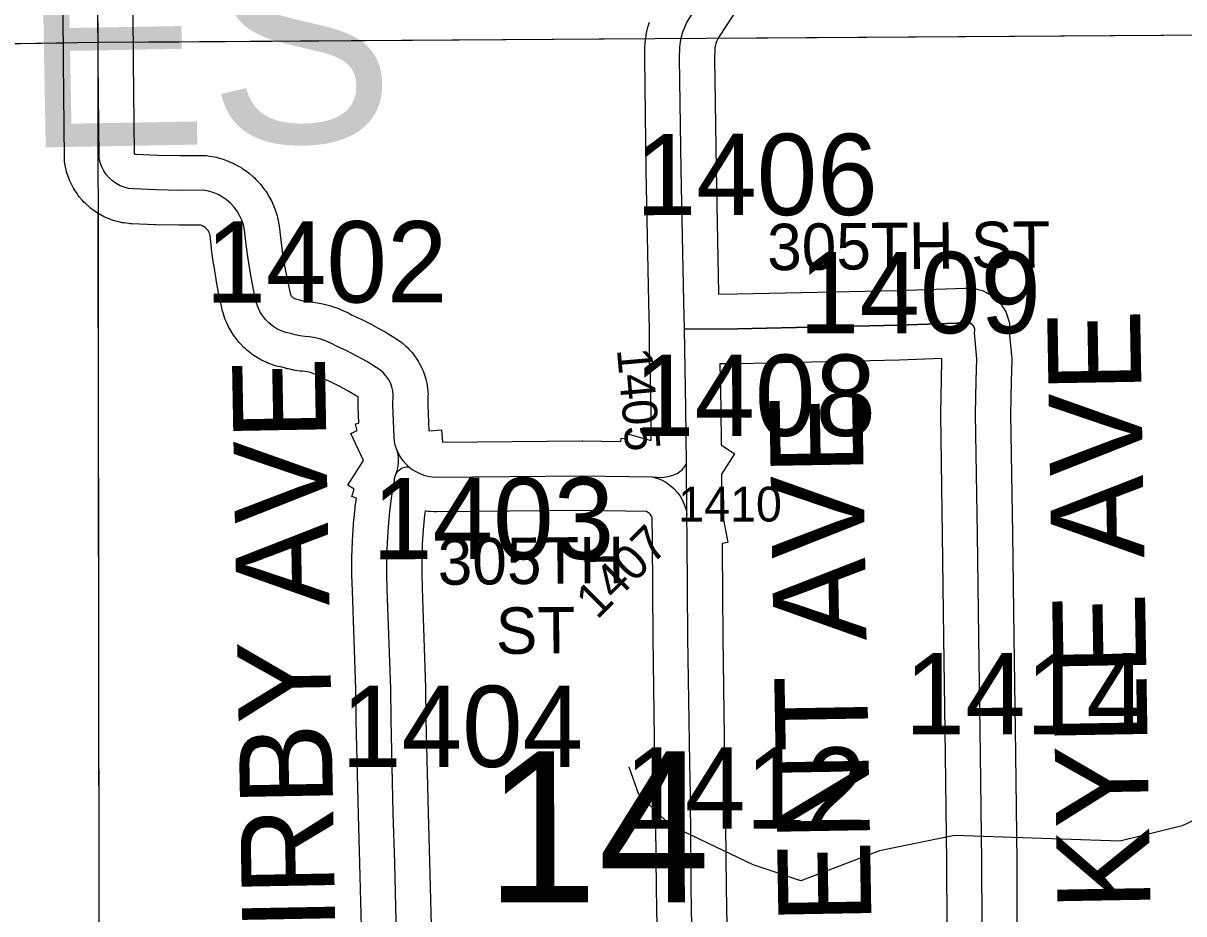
# Model space of a CAD drawing. Extents: x 23.6 to 68.7, y -63 to -29.
# Drawn here: x 42.709 to 43.707, y -54.397 to -53.63 of the extents above; entities that cross this region are included whole.
import ezdxf

# ---------------------------------------------------------------- set-up
doc = ezdxf.new("R2010")
doc.units = 0
for name, color, linetype in [('tdCoHydroRiver', 7, 'Continuous'), ('tdCoSecRdNmbr', 7, 'Continuous'), ('tdCoSecRdTxt', 7, 'Continuous'), ('tdCoSecRteBand', 7, 'Continuous'), ('tdCoSecRteCL', 7, 'Continuous'), ('tdCoSectLine', 7, 'Continuous'), ('tdCoSectLinePart', 7, 'Continuous'), ('tdCoSectNmbr', 7, 'Continuous'), ('tdCoSurfEarth', 7, 'Continuous'), ('tdCoSurfGravel', 7, 'Continuous'), ('tdCoTwpNameTxt', 7, 'Continuous')]:
    doc.layers.add(name, color=color, linetype=linetype)

msp = doc.modelspace()

# ---------------------------------------------------------------- linework, layer by layer
at = {"layer": 'tdCoHydroRiver'}
msp.add_lwpolyline([(44.12251, -54.17382), (44.11301, -54.17075), (44.10818, -54.16133), (44.09544, -54.14882), (44.07017, -54.14748), (44.03407, -54.16993), (44.00251, -54.17023), (43.98197, -54.16884), (43.95055, -54.18493), (43.91751, -54.19629), (43.86547, -54.20152), (43.83561, -54.21602), (43.78411, -54.27807), (43.75274, -54.29889), (43.70559, -54.32144), (43.65205, -54.33458), (43.50993, -54.32961), (43.44534, -54.34286), (43.3777, -54.36876), (43.33653, -54.35494), (43.26517, -54.32089), (43.23808, -54.29432), (43.22996, -54.27071)], dxfattribs=at)
at = {"layer": 'tdCoSecRteBand'}
for points in [[(43.33282, -53.60246), (43.3074, -53.64164), (43.30615, -53.64379), (43.3053, -53.64556), (43.3046, -53.6474), (43.30405, -53.64928), (43.30366, -53.65121), (43.30346, -53.65286), (43.30333, -53.66039), (43.30464, -53.75601), (43.30681, -53.86306), (43.30681, -53.86306), (43.30682, -53.86351), (43.32285, -53.86345), (43.46066, -53.86034), (43.51886, -53.85837), (43.51891, -53.85837), (43.51897, -53.85837), (43.52063, -53.85832), (43.52455, -53.8582), (43.52837, -53.8591), (43.53, -53.85948), (43.53381, -53.86037), (43.53727, -53.86221), (43.53875, -53.863), (43.54221, -53.86484), (43.54508, -53.86752), (43.5463, -53.86865), (43.54917, -53.87133), (43.55125, -53.87465), (43.55214, -53.87606), (43.55423, -53.87938), (43.55539, -53.88313), (43.55588, -53.88472), (43.55705, -53.88846), (43.55721, -53.89238), (43.55728, -53.89405), (43.55744, -53.89797), (43.55726, -53.89878), (43.55894, -53.91641), (43.55911, -53.91823), (43.55907, -53.92005), (43.55857, -53.93874), (43.55793, -53.96704), (43.55957, -54.06971), (43.55957, -54.06975), (43.55957, -54.0698), (43.56072, -54.15839), (43.5622, -54.25947), (43.5622, -54.2595), (43.5622, -54.25954), (43.56335, -54.3521), (43.56335, -54.35224), (43.56335, -54.35238), (43.56351, -54.40688)], [(43.00003, -54.43004), (42.99822, -54.35387), (42.99691, -54.31173), (42.99691, -54.3116), (42.9969, -54.31147), (42.99509, -54.23058), (42.99509, -54.23043), (42.99509, -54.23028), (42.99476, -54.20398), (42.99182, -54.11899), (42.99182, -54.11894), (42.99181, -54.11889), (42.99139, -54.10541), (42.99138, -54.10493), (42.99138, -54.10445), (42.99139, -54.09096), (42.99139, -54.09048), (42.9914, -54.09), (42.99184, -54.07652), (42.99186, -54.07604), (42.99189, -54.07556), (42.99276, -54.0621), (42.99279, -54.06162), (42.99284, -54.06114), (42.99414, -54.04771), (42.99418, -54.04724), (42.99424, -54.04676), (42.99523, -54.03913), (42.9913, -54.03783), (42.99338, -54.03153), (42.98778, -54.02798), (43.00123, -54.0068), (42.99045, -53.98342), (42.9958, -53.98095), (42.99455, -53.97519), (42.99718, -53.97462), (42.99666, -53.96022), (42.99663, -53.95939), (42.99665, -53.95856), (42.99676, -53.95241), (42.99629, -53.9521), (42.98883, -53.94748), (42.98151, -53.94336), (42.97401, -53.93957), (42.96576, -53.93583), (42.96475, -53.93537), (42.96377, -53.93484), (42.96046, -53.93303), (42.95811, -53.93198), (42.95569, -53.93113), (42.95321, -53.93048), (42.95124, -53.93012), (42.94891, -53.92998), (42.94779, -53.92992), (42.94668, -53.92977), (42.94262, -53.92922), (42.9415, -53.92907), (42.94041, -53.92883), (42.93639, -53.92798), (42.9353, -53.92775), (42.93422, -53.92744), (42.9312, -53.92656), (42.92801, -53.92584), (42.92632, -53.92546), (42.92468, -53.92489), (42.92069, -53.9235), (42.91905, -53.92293), (42.91749, -53.92218), (42.91368, -53.92033), (42.91212, -53.91958), (42.91066, -53.91865), (42.90709, -53.91638), (42.90563, -53.91545), (42.90428, -53.91436), (42.901, -53.9117), (42.89965, -53.91061), (42.89844, -53.90937), (42.89548, -53.90634), (42.89427, -53.90511), (42.89321, -53.90374), (42.89062, -53.90039), (42.88956, -53.89902), (42.88866, -53.89754), (42.88648, -53.89392), (42.88558, -53.89243), (42.88486, -53.89086), (42.8831, -53.88701), (42.88238, -53.88543), (42.88185, -53.88379), (42.88055, -53.87976), (42.88009, -53.87834), (42.87977, -53.87688), (42.8771, -53.86453), (42.87701, -53.86415), (42.87694, -53.86378), (42.87458, -53.85136), (42.87451, -53.85099), (42.87445, -53.85061), (42.87241, -53.83814), (42.87235, -53.83776), (42.8723, -53.83738), (42.87058, -53.82486), (42.87052, -53.82448), (42.87048, -53.8241), (42.86926, -53.81311), (42.869, -53.81194), (42.86863, -53.81083), (42.86814, -53.80976), (42.86754, -53.80876), (42.86684, -53.80782), (42.86604, -53.80697), (42.86516, -53.8062), (42.8642, -53.80554), (42.86317, -53.80498), (42.86209, -53.80453), (42.86097, -53.8042), (42.8609, -53.80419), (42.84344, -53.80423), (42.84313, -53.80423), (42.84281, -53.80422), (42.82264, -53.80384), (42.82232, -53.80383), (42.822, -53.80382), (42.80185, -53.80301), (42.80059, -53.80296), (42.79934, -53.8028), (42.79549, -53.80232), (42.79365, -53.80209), (42.79186, -53.80164), (42.7881, -53.80069), (42.7863, -53.80024), (42.78458, -53.79956), (42.78096, -53.79816), (42.77924, -53.79749), (42.7776, -53.79661), (42.77419, -53.79477), (42.77256, -53.79389), (42.77105, -53.79282), (42.76789, -53.79057), (42.76638, -53.7895), (42.76501, -53.78825), (42.76216, -53.78563), (42.76079, -53.78438), (42.75959, -53.78297), (42.75707, -53.78002), (42.75587, -53.77861), (42.75485, -53.77706), (42.75272, -53.77383), (42.7517, -53.77228), (42.75087, -53.77062), (42.74916, -53.76715), (42.74833, -53.76549), (42.74772, -53.76374), (42.74645, -53.76008), (42.74583, -53.75833), (42.74544, -53.75652), (42.74463, -53.75273), (42.74398, -53.74975), (42.74395, -53.7467), (42.74313, -53.66384), (42.74313, -53.66381), (42.74313, -53.66377), (42.74305, -53.65404), (42.74267, -53.60524)], [(42.80267, -53.60461), (42.80305, -53.65357), (42.80313, -53.66327), (42.80391, -53.74248), (42.80392, -53.7425), (42.80403, -53.74262), (42.80416, -53.74274), (42.80429, -53.74283), (42.80444, -53.74291), (42.8046, -53.74297), (42.80476, -53.74301), (42.80551, -53.74311), (42.8241, -53.74386), (42.84363, -53.74423), (42.86349, -53.74418), (42.8662, -53.74418), (42.86887, -53.74466), (42.87318, -53.74544), (42.87476, -53.74572), (42.8763, -53.74617), (42.88051, -53.7474), (42.88205, -53.74786), (42.88353, -53.74847), (42.88758, -53.75014), (42.88907, -53.75076), (42.89048, -53.75153), (42.89432, -53.75362), (42.89573, -53.75439), (42.89705, -53.75531), (42.90065, -53.7578), (42.90197, -53.75872), (42.90319, -53.75977), (42.9065, -53.76263), (42.90772, -53.76368), (42.90881, -53.76486), (42.9118, -53.76806), (42.9129, -53.76924), (42.91386, -53.77052), (42.91649, -53.77402), (42.91746, -53.77531), (42.91828, -53.77669), (42.92052, -53.78045), (42.92134, -53.78183), (42.92201, -53.78329), (42.92384, -53.78728), (42.92451, -53.78874), (42.92502, -53.79026), (42.92641, -53.79441), (42.92692, -53.79594), (42.92726, -53.79751), (42.9282, -53.80179), (42.92854, -53.80333), (42.92871, -53.8049), (42.93007, -53.81707), (42.93169, -53.82883), (42.9336, -53.84054), (42.93582, -53.8522), (42.93809, -53.86271), (42.9384, -53.86367), (42.93872, -53.86437), (42.93912, -53.86503), (42.93959, -53.86563), (42.94013, -53.86618), (42.94073, -53.86667), (42.94137, -53.86708), (42.94207, -53.86741), (42.94279, -53.86767), (42.94523, -53.86821), (42.94617, -53.86842), (42.94709, -53.86869), (42.94995, -53.86952), (42.95177, -53.86991), (42.95361, -53.87016), (42.95658, -53.87034), (42.95835, -53.87044), (42.96009, -53.87075), (42.965, -53.87163), (42.96619, -53.87185), (42.96735, -53.87216), (42.97217, -53.87343), (42.97334, -53.87373), (42.97448, -53.87414), (42.97918, -53.87579), (42.98032, -53.87619), (42.98143, -53.87668), (42.98598, -53.87871), (42.98708, -53.8792), (42.98814, -53.87978), (42.99154, -53.88164), (42.99936, -53.88518), (42.99995, -53.88545), (43.00053, -53.88574), (43.00918, -53.89012), (43.00976, -53.89042), (43.01033, -53.89073), (43.01878, -53.89548), (43.01935, -53.8958), (43.0199, -53.89614), (43.02815, -53.90125), (43.02838, -53.9014), (43.02862, -53.90155), (43.03168, -53.90353), (43.03331, -53.90458), (43.03479, -53.90584), (43.03757, -53.90819), (43.03904, -53.90944), (43.04035, -53.91087), (43.0428, -53.91357), (43.04411, -53.915), (43.04522, -53.91659), (43.04731, -53.91958), (43.04842, -53.92116), (43.04932, -53.92288), (43.051, -53.92611), (43.0519, -53.92783), (43.05257, -53.92965), (43.05382, -53.93307), (43.05449, -53.93489), (43.05492, -53.93678), (43.05572, -53.94033), (43.05615, -53.94222), (43.05633, -53.94416), (43.05667, -53.94778), (43.05683, -53.94947), (43.0568, -53.95117), (43.05665, -53.95889), (43.05746, -53.98114), (43.06856, -53.9805), (43.06917, -53.99107)], [(43.06917, -53.99107), (43.18946, -53.98997), (43.1898, -53.98997), (43.19014, -53.98997), (43.22272, -53.99042), (43.22306, -53.98754), (43.22725, -53.98803), (43.22837, -53.98395), (43.24895, -53.98957), (43.24886, -53.98009), (43.24868, -53.96253), (43.24795, -53.92373), (43.24749, -53.92373), (43.24739, -53.89396), (43.24695, -53.87071), (43.24465, -53.75712), (43.24464, -53.75702), (43.24464, -53.75693), (43.24333, -53.66075), (43.24332, -53.66029), (43.24333, -53.65982), (43.24349, -53.65029), (43.24352, -53.64875), (43.2437, -53.64723), (43.24423, -53.64284), (43.24438, -53.64162), (43.24462, -53.64042), (43.2455, -53.63609), (43.24575, -53.63489), (43.24609, -53.63371), (43.24733, -53.62947)], [(43.50352, -54.40731), (43.50335, -54.3527), (43.5022, -54.26032), (43.50072, -54.15924), (43.50072, -54.15922), (43.50072, -54.15919), (43.49957, -54.07062), (43.49793, -53.96742), (43.49792, -53.96684), (43.49793, -53.96626), (43.49859, -53.93732), (43.49859, -53.93727), (43.49859, -53.93722), (43.49904, -53.9203), (43.49892, -53.91908), (43.46252, -53.92031), (43.46235, -53.92032), (43.46218, -53.92032), (43.32392, -53.92345), (43.32364, -53.92345), (43.32335, -53.92345), (43.30795, -53.92351), (43.30867, -53.96153), (43.30867, -53.96166), (43.30867, -53.96179), (43.30899, -53.99339), (43.32066, -54.00098), (43.30925, -54.01854), (43.30958, -54.05056), (43.31464, -54.07744), (43.30986, -54.07834), (43.30991, -54.08321), (43.30988, -54.08321), (43.31039, -54.15881), (43.31203, -54.26649), (43.31253, -54.29341), (43.31253, -54.29353), (43.31253, -54.29365), (43.31335, -54.3743), (43.31384, -54.40743)], [(43.25385, -54.40833), (43.25336, -54.37512), (43.25336, -54.37505), (43.25336, -54.37498), (43.25253, -54.29438), (43.25204, -54.26754), (43.25204, -54.26749), (43.25204, -54.26745), (43.2504, -54.1596), (43.2504, -54.15947), (43.2504, -54.15935), (43.24983, -54.075), (43.24964, -54.05647), (43.24936, -54.05557), (43.24898, -54.05469), (43.2485, -54.05386), (43.24794, -54.05309), (43.24729, -54.05239), (43.24657, -54.05177), (43.24578, -54.05123), (43.24494, -54.05078), (43.24482, -54.05073), (43.18966, -54.04997), (43.06424, -54.05112), (43.06317, -54.05113), (43.06211, -54.05106), (43.05843, -54.05083), (43.05693, -54.05074), (43.05545, -54.0505), (43.05428, -54.05031), (43.05381, -54.05398), (43.0526, -54.06645), (43.05179, -54.07895), (43.05139, -54.09148), (43.05138, -54.10401), (43.05178, -54.11696), (43.05474, -54.20224), (43.05475, -54.20257), (43.05476, -54.20291), (43.05508, -54.22939), (43.05688, -54.31), (43.0582, -54.35212), (43.0582, -54.35223), (43.0582, -54.35234), (43.06001, -54.42856)]]:
    msp.add_lwpolyline(points, dxfattribs=at)
at = {"layer": 'tdCoSecRteCL'}
msp.add_line((43.27961, -54.05351), (43.27916, -54.00978), dxfattribs=at)
for points in [[(43.27738, -53.89362), (43.27694, -53.87012), (43.27464, -53.75652), (43.27333, -53.66034), (43.27349, -53.6508), (43.27402, -53.64642), (43.2749, -53.64209), (43.27613, -53.63784), (43.27771, -53.63372), (43.27962, -53.62973), (43.28184, -53.62591), (43.30765, -53.58613), (43.3282, -53.55358), (43.3306, -53.54874), (43.33258, -53.54372), (43.33413, -53.53854), (43.33524, -53.53326), (43.3359, -53.5279), (43.3361, -53.5225), (43.33692, -53.46989), (43.33527, -53.43208), (43.33379, -53.40035), (43.33396, -53.3968)], [(43.03025, -53.99811), (43.02896, -53.99432), (43.02808, -53.99041), (43.02763, -53.98643), (43.02664, -53.95914), (43.02681, -53.95059), (43.02646, -53.94696), (43.02566, -53.94341), (43.0244, -53.93999), (43.02272, -53.93676), (43.02063, -53.93378), (43.01818, -53.93108), (43.0154, -53.92873), (43.01234, -53.92675), (43.00409, -53.92164), (42.99563, -53.91689), (42.98698, -53.91251), (42.97814, -53.9085), (42.97377, -53.90612), (42.96922, -53.90409), (42.96452, -53.90243), (42.9597, -53.90116), (42.9548, -53.90028), (42.9507, -53.90004), (42.94664, -53.89949), (42.94262, -53.89864), (42.93868, -53.89749), (42.93455, -53.89656), (42.93056, -53.89517), (42.92675, -53.89333), (42.92318, -53.89106), (42.91989, -53.88839), (42.91693, -53.88537), (42.91434, -53.88202), (42.91215, -53.8784), (42.91039, -53.87455), (42.90909, -53.87053), (42.90642, -53.85818), (42.90406, -53.84576), (42.90202, -53.83329), (42.9003, -53.82077), (42.8989, -53.80822), (42.89796, -53.80394), (42.89657, -53.79978), (42.89474, -53.7958), (42.8925, -53.79203), (42.88987, -53.78853), (42.88688, -53.78533), (42.88357, -53.78246), (42.87997, -53.77996), (42.87612, -53.77787), (42.87207, -53.77619), (42.86786, -53.77496), (42.86355, -53.77418), (42.84338, -53.77423), (42.82321, -53.77384), (42.80305, -53.77303), (42.79921, -53.77255), (42.79545, -53.7716), (42.79184, -53.7702), (42.78843, -53.76836), (42.78527, -53.76612), (42.78241, -53.7635), (42.7799, -53.76055), (42.77776, -53.75732), (42.77605, -53.75385), (42.77477, -53.75019), (42.77395, -53.7464), (42.77313, -53.66354), (42.77305, -53.6538), (42.77267, -53.60485)], [(43.53513, -54.51847), (43.53368, -54.50471), (43.53467, -54.46657), (43.53352, -54.40722), (43.53335, -54.35247), (43.5322, -54.25991), (43.53072, -54.1588), (43.52957, -54.07019), (43.52793, -53.96694), (43.52858, -53.93801), (43.52908, -53.91926), (43.52694, -53.89691), (43.5273, -53.89528), (43.52723, -53.89361), (43.52674, -53.89202), (43.52585, -53.89061), (43.52463, -53.88947), (43.52316, -53.88869), (43.52154, -53.88831), (43.51987, -53.88836), (43.46151, -53.89033), (43.32324, -53.89345), (43.27738, -53.89362)], [(43.27916, -54.00978), (43.27867, -53.9621), (43.27738, -53.89362)], [(43.02919, -54.01873), (43.03028, -54.01541), (43.03102, -54.01199), (43.03138, -54.00851), (43.03138, -54.00501), (43.031, -54.00153), (43.03025, -53.99811)], [(43.04034, -54.01218), (43.0378, -54.00977), (43.03551, -54.00714), (43.03347, -54.0043), (43.03172, -54.00128), (43.03025, -53.99811)], [(43.02919, -54.01873), (43.0304, -54.01681), (43.03196, -54.01516), (43.0338, -54.01383), (43.03586, -54.01287), (43.03807, -54.01231), (43.04034, -54.01218)], [(43.04034, -54.01218), (43.04324, -54.01444), (43.04636, -54.0164), (43.04965, -54.01804), (43.0531, -54.01935), (43.05665, -54.0203), (43.06029, -54.02089), (43.06396, -54.02112), (43.18973, -54.01997), (43.24941, -54.02079)], [(43.24941, -54.02079), (43.25348, -54.02126), (43.25758, -54.02131), (43.26166, -54.02093), (43.26568, -54.02013), (43.26845, -54.01923), (43.27107, -54.01796), (43.27349, -54.01635), (43.27567, -54.01442), (43.27757, -54.01222), (43.27916, -54.00978)], [(43.03331, -54.49773), (43.03117, -54.47076), (43.03002, -54.42933), (43.02821, -54.35305), (43.0269, -54.3108), (43.02509, -54.22991), (43.02476, -54.20328), (43.0218, -54.11795), (43.02138, -54.10447), (43.02139, -54.09098), (43.02183, -54.0775), (43.0227, -54.06403), (43.024, -54.05061), (43.02573, -54.03723), (43.02788, -54.02391), (43.02806, -54.02213), (43.02849, -54.02039), (43.02919, -54.01873)], [(43.24941, -54.02079), (43.25357, -54.02193), (43.25758, -54.02352), (43.26138, -54.02555), (43.26494, -54.02799), (43.2682, -54.03081), (43.27112, -54.03398), (43.27367, -54.03746), (43.27582, -54.0412), (43.27754, -54.04515), (43.27881, -54.04928), (43.27961, -54.05351)], [(43.28766, -54.54792), (43.28566, -54.53563), (43.28566, -54.52889), (43.285, -54.48055), (43.28385, -54.40789), (43.28335, -54.37468), (43.28253, -54.29395), (43.28204, -54.26699), (43.28039, -54.15914), (43.27982, -54.07472), (43.27961, -54.05351)]]:
    msp.add_lwpolyline(points, dxfattribs=at)
at = {"layer": 'tdCoSectLine'}
for points in [[(42.75474, -52.64893), (42.77266, -53.6467)], [(42.77266, -53.6467), (43.77472, -53.64016)], [(41.77101, -53.66285), (42.77266, -53.6467)], [(42.77266, -53.6467), (42.77396, -54.64758)]]:
    msp.add_lwpolyline(points, dxfattribs=at)
at = {"layer": 'tdCoSectLinePart'}
for points in [[(43.30635, -53.64322), (43.77472, -53.64016)], [(41.77101, -53.66285), (42.74225, -53.64719)], [(42.80219, -53.64651), (43.24411, -53.64362)], [(42.77285, -53.79406), (42.77387, -54.58212)]]:
    msp.add_lwpolyline(points, dxfattribs=at)
at = {"layer": 'tdCoSurfEarth'}
msp.add_lwpolyline([(43.53513, -54.51847), (43.53368, -54.50471), (43.53467, -54.46657), (43.53352, -54.40722), (43.53335, -54.35247), (43.5322, -54.25991), (43.53072, -54.1588), (43.52957, -54.07019), (43.52793, -53.96694), (43.52858, -53.93801), (43.52908, -53.91926), (43.52694, -53.89691), (43.5273, -53.89528), (43.52723, -53.89361), (43.52674, -53.89202), (43.52585, -53.89061), (43.52463, -53.88947)], dxfattribs=at)
at = {"layer": 'tdCoSurfGravel'}
for points in [[(42.77305, -53.6538), (42.77267, -53.60485), (42.77136, -53.53333), (42.76988, -53.45968), (42.76955, -53.43699), (42.76673, -53.42456), (42.7628, -53.41781), (42.75777, -53.41152), (42.75385, -53.40807), (42.74741, -53.40398), (42.74034, -53.40147), (42.73374, -53.3999), (42.72828, -53.39923)], [(43.2749, -53.64209), (43.27613, -53.63784), (43.27771, -53.63372), (43.27962, -53.62973), (43.28184, -53.62591), (43.30765, -53.58613), (43.3282, -53.55358), (43.3306, -53.54874), (43.33258, -53.54372), (43.33413, -53.53854), (43.33524, -53.53326), (43.3359, -53.5279), (43.3361, -53.5225), (43.33692, -53.46989), (43.33527, -53.43208), (43.33379, -53.40035), (43.33396, -53.3968)], [(43.27738, -53.89362), (43.27694, -53.87012), (43.27464, -53.75652), (43.27333, -53.66034), (43.27349, -53.6508), (43.27402, -53.64642), (43.2749, -53.64209)], [(43.02919, -54.01873), (43.03028, -54.01541), (43.03102, -54.01199), (43.03138, -54.00851), (43.03138, -54.00501), (43.031, -54.00153), (43.03025, -53.99811), (43.02896, -53.99432), (43.02808, -53.99041), (43.02763, -53.98643), (43.02664, -53.95914), (43.02681, -53.95059), (43.02646, -53.94696), (43.02566, -53.94341), (43.0244, -53.93999), (43.02272, -53.93676), (43.02063, -53.93378), (43.01818, -53.93108), (43.0154, -53.92873), (43.01234, -53.92675), (43.00409, -53.92164), (42.99563, -53.91689), (42.98698, -53.91251), (42.97814, -53.9085), (42.97377, -53.90612), (42.96922, -53.90409), (42.96452, -53.90243), (42.9597, -53.90116), (42.9548, -53.90028), (42.9507, -53.90004), (42.94664, -53.89949), (42.94262, -53.89864), (42.93868, -53.89749), (42.93455, -53.89656), (42.93056, -53.89517), (42.92675, -53.89333), (42.92318, -53.89106), (42.91989, -53.88839), (42.91693, -53.88537), (42.91434, -53.88202), (42.91215, -53.8784), (42.91039, -53.87455), (42.90909, -53.87053), (42.90642, -53.85818), (42.90406, -53.84576), (42.90202, -53.83329), (42.9003, -53.82077), (42.8989, -53.80822), (42.89796, -53.80394), (42.89657, -53.79978), (42.89474, -53.7958), (42.8925, -53.79203), (42.88987, -53.78853), (42.88688, -53.78533), (42.88357, -53.78246), (42.87997, -53.77996), (42.87612, -53.77787), (42.87207, -53.77619), (42.86786, -53.77496), (42.86355, -53.77418), (42.84338, -53.77423), (42.82321, -53.77384), (42.80305, -53.77303), (42.79921, -53.77255), (42.79545, -53.7716), (42.79184, -53.7702), (42.78843, -53.76836), (42.78527, -53.76612), (42.78241, -53.7635), (42.7799, -53.76055), (42.77776, -53.75732), (42.77605, -53.75385), (42.77477, -53.75019), (42.77395, -53.7464), (42.77313, -53.66354), (42.77305, -53.6538)], [(43.27738, -53.89362), (43.32324, -53.89345), (43.46151, -53.89033), (43.51987, -53.88836), (43.52154, -53.88831), (43.52316, -53.88869), (43.52463, -53.88947)], [(43.28766, -54.54792), (43.28566, -54.53563), (43.28566, -54.52889), (43.285, -54.48055), (43.28385, -54.40789), (43.28335, -54.37468), (43.28253, -54.29395), (43.28204, -54.26699), (43.28039, -54.15914), (43.27982, -54.07472), (43.27961, -54.05351), (43.27916, -54.00978), (43.27867, -53.9621), (43.27738, -53.89362)], [(43.04034, -54.01218), (43.0378, -54.00977), (43.03551, -54.00714), (43.03347, -54.0043), (43.03172, -54.00128), (43.03025, -53.99811)], [(43.02919, -54.01873), (43.0304, -54.01681), (43.03196, -54.01516), (43.0338, -54.01383), (43.03586, -54.01287), (43.03807, -54.01231), (43.04034, -54.01218), (43.04324, -54.01444), (43.04636, -54.0164), (43.04965, -54.01804), (43.0531, -54.01935), (43.05665, -54.0203), (43.06029, -54.02089), (43.06396, -54.02112), (43.18973, -54.01997), (43.24941, -54.02079), (43.25348, -54.02126), (43.25758, -54.02131), (43.26166, -54.02093), (43.26568, -54.02013), (43.26845, -54.01923), (43.27107, -54.01796), (43.27349, -54.01635), (43.27567, -54.01442), (43.27757, -54.01222), (43.27916, -54.00978)], [(43.03331, -54.49773), (43.03117, -54.47076), (43.03002, -54.42933), (43.02821, -54.35305), (43.0269, -54.3108), (43.02509, -54.22991), (43.02476, -54.20328), (43.0218, -54.11795), (43.02138, -54.10447), (43.02139, -54.09098), (43.02183, -54.0775), (43.0227, -54.06403), (43.024, -54.05061), (43.02573, -54.03723), (43.02788, -54.02391), (43.02806, -54.02213), (43.02849, -54.02039), (43.02919, -54.01873)], [(43.24941, -54.02079), (43.25357, -54.02193), (43.25758, -54.02352), (43.26138, -54.02555), (43.26494, -54.02799), (43.2682, -54.03081), (43.27112, -54.03398), (43.27367, -54.03746), (43.27582, -54.0412), (43.27754, -54.04515), (43.27881, -54.04928), (43.27961, -54.05351)]]:
    msp.add_lwpolyline(points, dxfattribs=at)

# ---------------------------------------------------------------- texts
at = {"layer": 'tdCoSecRdNmbr'}
for s, height, rotation, p in [('1406', 0.07, 0.03372, (43.23554, -53.79559)), ('1402', 0.07, 0.03344, (42.86534, -53.87084)), ('1409', 0.07, 0.03382, (43.37594, -53.89729)), ('1405', 0.03, 275.03238, (43.21931, -53.91101)), ('1408', 0.07, 0.03371, (43.23398, -53.98575)), ('1403', 0.07, 0.03353, (43.00874, -54.09177)), ('1410', 0.03, 0.03369, (43.27207, -54.05939)), ('1407', 0.03, 45.03291, (43.20239, -54.14436)), ('1414', 0.07, 0.03388, (43.46687, -54.24269)), ('1404', 0.07, 0.03352, (42.98202, -54.27076)), ('1412', 0.07, 0.0337, (43.22582, -54.32388))]:
    msp.add_text(s, height=height, rotation=rotation, dxfattribs=at).set_placement(p)
at = {"layer": 'tdCoSecRdTxt'}
for s, height, rotation, p in [('305TH ST', 0.04, 0.54635, (43.34879, -53.84308)), ('KYLE AVE', 0.08, 91, (43.67849, -54.39366)), ('KIRBY AVE', 0.08, 91.0492, (42.97841, -54.4821)), ('KENT AVE', 0.08, 91, (43.43965, -54.47649)), ('305TH', 0.04, 0.54635, (43.06533, -54.11388)), ('ST', 0.04, 0.54635, (43.11537, -54.17341))]:
    msp.add_text(s, height=height, rotation=rotation, dxfattribs=at).set_placement(p)
at = {"layer": 'tdCoSectNmbr'}
msp.add_text('14', height=0.13, rotation=0.03375, dxfattribs=at).set_placement((43.10633, -54.38734))
at = {"layer": 'tdCoTwpNameTxt'}
msp.add_text('MOINES', height=0.18, rotation=1.03289, dxfattribs=at).set_placement((42.07982, -53.74887))

doc.saveas('drawing.dxf')
